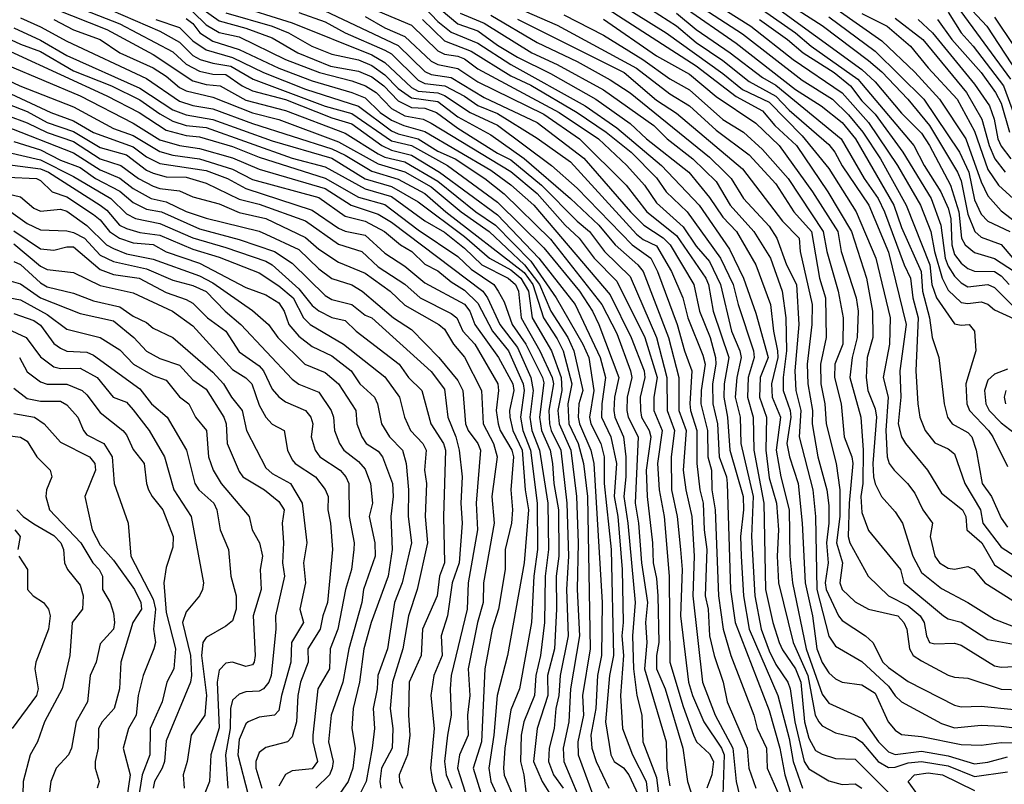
# Model space of a CAD drawing. Header units: metres. Extents: x -51132 to -49532, y -231222 to -229437.
# Tile 523 of 656: x -50595 to -50520, y -229717 to -229660. Entities that reach past the tile are written whole.
import ezdxf

# ---------------------------------------------------------------- set-up
doc = ezdxf.new("R2010")
doc.units = ezdxf.units.M
for name, color, linetype in [('CONTOUR_HALF', 8, 'Continuous'), ('CONTOUR_INDEX', 1, 'Continuous'), ('CONTOUR_INTER', 3, 'Continuous')]:
    doc.layers.add(name, color=color, linetype=linetype)

msp = doc.modelspace()

# ---------------------------------------------------------------- linework, layer by layer
at = {"layer": 'CONTOUR_HALF'}
for points, elevation in [([(-50593.08, -229657.709), (-50587.08, -229660.075), (-50583.08, -229662.175), (-50582.08, -229663.112), (-50581.08, -229663.644), (-50580.08, -229663.875), (-50579.08, -229663.908), (-50577.849, -229664.759), (-50577.08, -229665.122), (-50574.58, -229665.793), (-50571.08, -229667.163), (-50569.58, -229667.628), (-50567.316, -229669.259), (-50566.58, -229669.614), (-50565.08, -229669.984), (-50562.965, -229671.259), (-50558.58, -229674.48), (-50555.454, -229677.759), (-50552.716, -229681.259), (-50550.847, -229685.259), (-50550.429, -229686.759), (-50550.707, -229688.759), (-50550.724, -229689.759), (-50550.037, -229691.259), (-50549.612, -229693.259), (-50549.77, -229695.759), (-50549.5, -229697.259), (-50549.174, -229701.259), (-50549.095, -229705.259), (-50549.191, -229706.259), (-50549.075, -229707.759), (-50549.296, -229710.759), (-50549.143, -229713.259), (-50548.397, -229715.259), (-50547.364, -229717.259), (-50547.085, -229719.759)], 38.5), ([(-50564.58, -229657.54), (-50561.58, -229660.082), (-50560.08, -229660.614), (-50558.58, -229661.693), (-50557.08, -229662.579), (-50554.58, -229663.817), (-50551.168, -229665.759), (-50548.58, -229667.588), (-50547.332, -229668.759), (-50544.138, -229671.259), (-50542.58, -229673.185), (-50541.58, -229674.66), (-50540.544, -229675.759), (-50539.09, -229678.259), (-50537.989, -229681.259), (-50537.758, -229683.259), (-50537.438, -229684.759), (-50537.425, -229685.259), (-50537.914, -229687.259), (-50537.845, -229688.259), (-50537.211, -229689.759), (-50537.555, -229692.259), (-50537.199, -229694.259), (-50536.562, -229696.759), (-50536.518, -229700.259), (-50536.321, -229702.259), (-50535.289, -229707.259), (-50534.08, -229710.668), (-50533.58, -229711.339), (-50531.08, -229712.487), (-50529.817, -229714.259), (-50529.08, -229715.014), (-50528.58, -229715.235), (-50526.58, -229714.977), (-50524.58, -229715.315), (-50522.58, -229715.92), (-50521.58, -229715.799), (-50520.08, -229715.399)], 31.5), ([(-50550.58, -229657.775), (-50545.858, -229660.759), (-50541.58, -229663.812), (-50540.08, -229665.027), (-50538.08, -229665.974), (-50535.58, -229668.519), (-50533.58, -229670.995), (-50531.5, -229674.259), (-50530.022, -229677.759), (-50528.946, -229682.259), (-50528.995, -229684.259), (-50529.481, -229686.759), (-50529.095, -229688.259), (-50529.262, -229690.759), (-50529.179, -229692.759), (-50529.012, -229693.259), (-50528.637, -229693.759), (-50527.634, -229694.759), (-50527.08, -229695.501), (-50526.482, -229696.759), (-50525.755, -229697.759), (-50525.936, -229698.759), (-50525.58, -229700.259), (-50525.226, -229700.759), (-50524.58, -229701.164), (-50524.08, -229701.239), (-50523.08, -229701.035), (-50522.627, -229701.259), (-50521.808, -229702.259), (-50517.58, -229704.927)], 27.5), ([(-50544.808, -229657.759), (-50540.08, -229660.829), (-50535.58, -229664.332), (-50533.3, -229665.759), (-50532.08, -229666.93), (-50530.999, -229668.259), (-50529.681, -229670.259), (-50527.727, -229673.759), (-50525.942, -229678.259), (-50525.79, -229679.759), (-50525.459, -229680.759), (-50524.08, -229682.721), (-50523.58, -229682.829), (-50522.991, -229682.759), (-50522.592, -229683.259), (-50522.484, -229684.759), (-50523.222, -229687.259), (-50523.171, -229688.759), (-50522.964, -229689.259), (-50521.523, -229690.759), (-50521.187, -229691.259), (-50520.08, -229693.485)], 25.5), ([(-50538.08, -229658.445), (-50531.08, -229663.513), (-50530.08, -229664.454), (-50528.08, -229666.824), (-50526.58, -229668.337), (-50525.968, -229669.259), (-50524.39, -229672.259), (-50523.774, -229674.259), (-50523.559, -229676.259), (-50523.274, -229676.759), (-50522.58, -229677.327), (-50521.08, -229677.792), (-50519.556, -229678.759)], 23.5), ([(-50523.482, -229658.259), (-50521.657, -229660.259), (-50519.361, -229663.759)], 18.5), ([(-50581.58, -229659.18), (-50580.58, -229660.137), (-50579.58, -229660.733), (-50578.08, -229661.064), (-50574.58, -229662.765), (-50572.016, -229663.759), (-50569.58, -229664.374), (-50568.559, -229664.759), (-50567.74, -229665.259), (-50566.58, -229666.473), (-50565.58, -229667.006), (-50564.203, -229667.259), (-50563.58, -229667.575), (-50557.58, -229671.209), (-50555.58, -229672.869), (-50553.471, -229675.259), (-50552.418, -229676.259), (-50551.287, -229677.759), (-50549.58, -229679.507), (-50547.459, -229683.759), (-50546.533, -229686.759), (-50546.776, -229688.259), (-50546.791, -229689.259), (-50546.163, -229690.759), (-50546.503, -229693.259), (-50546.392, -229695.259), (-50546.016, -229697.259), (-50545.632, -229701.759), (-50545.569, -229708.259), (-50544.58, -229711.594), (-50543.791, -229713.759), (-50543.561, -229714.259), (-50542.58, -229715.186), (-50542.28, -229715.759), (-50542.397, -229716.759), (-50542.795, -229717.759)], 36.5), ([(-50579.08, -229659.231), (-50575.58, -229660.262), (-50574.362, -229660.759), (-50572.603, -229661.759), (-50571.08, -229662.371), (-50569.08, -229662.797), (-50568.08, -229663.229), (-50567.08, -229663.924), (-50566.08, -229664.948), (-50565.08, -229665.671), (-50563.08, -229665.948), (-50561.58, -229667.099), (-50559.08, -229668.444), (-50556.58, -229670.237), (-50553.08, -229673.27), (-50550.934, -229675.259), (-50549.703, -229676.759), (-50547.98, -229678.259), (-50547.594, -229678.759), (-50545.677, -229683.759), (-50544.888, -229686.759), (-50544.886, -229689.259), (-50544.339, -229690.759), (-50544.56, -229693.759), (-50544.372, -229695.259), (-50543.906, -229697.259), (-50543.748, -229700.259), (-50543.842, -229703.259), (-50543.117, -229709.759), (-50542.153, -229712.259), (-50540.832, -229714.759), (-50540.58, -229717.269), (-50540.206, -229718.759)], 35.5), ([(-50573.58, -229659.229), (-50571.58, -229659.921), (-50570.08, -229660.753), (-50567.08, -229662.055), (-50566.58, -229662.328), (-50564.58, -229664.338), (-50564.08, -229664.578), (-50562.565, -229664.759), (-50561.08, -229665.542), (-50560.08, -229666.229), (-50558.58, -229666.843), (-50555.58, -229668.706), (-50553.08, -229670.498), (-50548.08, -229675.939), (-50547.58, -229676.346), (-50546.58, -229676.838), (-50545.455, -229678.759), (-50544.6, -229680.759), (-50544.229, -229682.259), (-50543.08, -229685.077), (-50542.918, -229685.759), (-50543.215, -229687.759), (-50543.241, -229688.759), (-50542.723, -229690.759), (-50542.716, -229692.759), (-50542.44, -229693.759), (-50542.41, -229695.259), (-50542.153, -229696.759), (-50541.908, -229703.259), (-50541.542, -229705.759), (-50540.967, -229707.759), (-50539.244, -229712.259), (-50538.995, -229713.259), (-50538.289, -229714.759), (-50538.239, -229716.259), (-50537.354, -229718.259)], 34.5), ([(-50568.58, -229659.528), (-50567.08, -229660.371), (-50565.58, -229661.024), (-50563.58, -229662.903), (-50563.08, -229663.154), (-50561.58, -229663.438), (-50560.08, -229664.446), (-50555.08, -229666.9), (-50552.396, -229668.759), (-50548.883, -229672.259), (-50547.306, -229674.259), (-50545.08, -229676.053), (-50542.856, -229679.259), (-50542.656, -229679.759), (-50542.315, -229681.759), (-50541.13, -229685.259), (-50541.485, -229687.259), (-50541.505, -229688.259), (-50541.219, -229689.759), (-50541.046, -229692.259), (-50540.039, -229695.759), (-50540.025, -229696.759), (-50540.24, -229698.759), (-50540.201, -229700.259), (-50540.016, -229703.259), (-50539.587, -229705.759), (-50537.423, -229710.759), (-50536.58, -229714.009), (-50536.256, -229715.759), (-50535.568, -229717.759)], 33.5), ([(-50559.08, -229659.407), (-50555.58, -229661.493), (-50552.58, -229662.924), (-50550.08, -229664.304), (-50548.58, -229665.284), (-50542.58, -229670.129), (-50541.415, -229671.259), (-50540.946, -229671.759), (-50540.015, -229673.259), (-50538.08, -229675.339), (-50537.502, -229676.259), (-50536.777, -229678.259), (-50536.019, -229679.759), (-50535.841, -229682.759), (-50536.129, -229686.259), (-50536.063, -229687.759), (-50535.693, -229689.259), (-50535.809, -229691.259), (-50534.792, -229695.259), (-50534.585, -229697.259), (-50534.484, -229702.759), (-50533.58, -229706.294), (-50533.08, -229707.044), (-50531.08, -229708.209), (-50529.08, -229710.078), (-50528.58, -229710.797), (-50528.08, -229711.254), (-50525.08, -229712.889), (-50524.08, -229713.208), (-50522.08, -229712.999), (-50520.58, -229713.092), (-50518.58, -229713.348)], 30.5), ([(-50556.58, -229659.094), (-50554.08, -229660.171), (-50548.08, -229663.418), (-50545.58, -229665.359), (-50544.082, -229666.259), (-50542.08, -229668.096), (-50539.58, -229669.957), (-50537.58, -229672.15), (-50536.221, -229674.259), (-50534.887, -229675.759), (-50534.283, -229679.259), (-50533.828, -229680.759), (-50533.786, -229683.759), (-50534.215, -229685.759), (-50534.187, -229687.259), (-50533.881, -229688.759), (-50533.781, -229690.259), (-50533.02, -229693.259), (-50532.748, -229695.259), (-50532.749, -229697.259), (-50533.008, -229699.259), (-50532.542, -229700.759), (-50532.745, -229702.259), (-50532.571, -229702.759), (-50531.58, -229703.709), (-50530.586, -229704.259), (-50528.375, -229704.759), (-50527.923, -229705.259), (-50527.693, -229705.759), (-50527.491, -229707.259), (-50527.215, -229707.759), (-50526.58, -229708.154), (-50524.58, -229709.227), (-50524.08, -229709.383), (-50523.08, -229709.472), (-50520.58, -229710.283), (-50519.08, -229710.345)], 29.5), ([(-50545.08, -229659.27), (-50543.58, -229660.5), (-50541.015, -229662.259), (-50538.58, -229664.129), (-50537.58, -229664.709), (-50532.639, -229668.759), (-50530.919, -229671.759), (-50529.857, -229673.259), (-50529.374, -229674.259), (-50527.889, -229678.259), (-50527.405, -229679.259), (-50527.234, -229680.759), (-50526.844, -229682.259), (-50527.002, -229686.259), (-50526.864, -229688.759), (-50526.709, -229689.759), (-50526.306, -229690.759), (-50525.58, -229691.691), (-50524.58, -229692.149), (-50524.08, -229692.533), (-50523.31, -229694.759), (-50522.115, -229696.759), (-50521.948, -229697.759), (-50520.58, -229699.576), (-50518.733, -229700.759)], 26.5), ([(-50533.58, -229659.534), (-50530.08, -229662.136), (-50526.395, -229665.759), (-50523.705, -229669.759), (-50523.019, -229671.259), (-50522.58, -229673.361), (-50522.08, -229674.433), (-50521.58, -229674.97), (-50519.912, -229675.759)], 22.5), ([(-50531.08, -229659.287), (-50529.18, -229660.259), (-50527.421, -229661.759), (-50526.08, -229663.399), (-50523.889, -229665.759), (-50522.58, -229668.173), (-50521.58, -229671.06), (-50520.763, -229672.259), (-50519.08, -229673.787)], 21.5), ([(-50524.58, -229659.202), (-50523.596, -229660.759), (-50522.688, -229661.759), (-50520.384, -229664.759), (-50519.58, -229666.95)], 19.5), ([(-50595.08, -229660.373), (-50593.08, -229661.312), (-50591.08, -229662.474), (-50585.58, -229664.934), (-50583.08, -229666.563), (-50582.08, -229666.941), (-50580.08, -229667.301), (-50575.58, -229668.903), (-50571.08, -229670.213), (-50568.58, -229671.776), (-50566.58, -229672.344), (-50564.58, -229673.497), (-50561.08, -229676.127), (-50559.185, -229677.759), (-50557.58, -229678.653), (-50556.818, -229679.259), (-50556.248, -229680.259), (-50555.977, -229682.259), (-50554.513, -229684.759), (-50553.772, -229686.759), (-50553.73, -229687.759), (-50554.019, -229689.259), (-50553.937, -229690.259), (-50553.06, -229692.259), (-50552.613, -229695.759), (-50552.492, -229699.259), (-50552.581, -229702.759), (-50552.393, -229706.259), (-50553.067, -229710.259), (-50553.192, -229712.759), (-50553.62, -229714.759), (-50553.584, -229715.759), (-50552.513, -229718.259)], 40.5), ([(-50592.08, -229659.735), (-50590.58, -229660.539), (-50588.586, -229661.259), (-50587.08, -229662.254), (-50584.58, -229663.387), (-50583.58, -229664.032), (-50582.58, -229664.889), (-50582.08, -229665.123), (-50580.08, -229665.603), (-50577.08, -229666.799), (-50575.08, -229667.299), (-50570.58, -229668.968), (-50567.58, -229670.645), (-50565.58, -229671.244), (-50563.58, -229672.369), (-50561.332, -229674.259), (-50559.222, -229675.759), (-50556.535, -229678.259), (-50555.413, -229679.759), (-50554.565, -229681.759), (-50553.285, -229683.759), (-50552.822, -229684.759), (-50552.138, -229687.759), (-50552.45, -229688.759), (-50552.505, -229689.759), (-50552.405, -229690.259), (-50551.541, -229692.259), (-50551.306, -229693.259), (-50550.68, -229703.759), (-50550.731, -229707.759), (-50551.026, -229709.259), (-50551.17, -229711.759), (-50551.531, -229713.759), (-50551.457, -229714.759), (-50551.146, -229715.759), (-50550.19, -229717.759)], 39.5), ([(-50584.381, -229659.759), (-50582.58, -229660.346), (-50581.58, -229661.359), (-50580.58, -229662.035), (-50578.58, -229662.614), (-50576.234, -229663.759), (-50573.08, -229665.002), (-50569.08, -229666.283), (-50566.58, -229668.143), (-50566.08, -229668.385), (-50564.58, -229668.762), (-50563.08, -229669.685), (-50561.774, -229670.259), (-50559.534, -229671.759), (-50558.08, -229672.908), (-50554.58, -229676.32), (-50550.698, -229681.259), (-50549.58, -229683.437), (-50548.546, -229686.259), (-50548.455, -229686.759), (-50548.806, -229688.259), (-50548.814, -229689.259), (-50548.725, -229689.759), (-50547.979, -229691.259), (-50548.188, -229696.259), (-50547.938, -229697.759), (-50547.712, -229700.759), (-50547.252, -229703.759), (-50547.414, -229705.259), (-50547.31, -229706.759), (-50547.482, -229708.759), (-50545.864, -229714.259), (-50545.795, -229716.259), (-50545.58, -229717.586)], 37.5), ([(-50564.237, -229659.759), (-50562.58, -229661.364), (-50560.58, -229662.126), (-50557.58, -229664.005), (-50556.08, -229664.708), (-50552.565, -229666.759), (-50550.373, -229668.259), (-50548.489, -229669.759), (-50546.58, -229671.69), (-50545.856, -229672.759), (-50544.26, -229674.259), (-50541.755, -229677.759), (-50540.799, -229679.759), (-50540.424, -229681.259), (-50539.255, -229684.759), (-50539.211, -229685.259), (-50539.676, -229686.759), (-50539.72, -229688.259), (-50539.275, -229689.759), (-50539.234, -229692.259), (-50538.488, -229696.259), (-50538.358, -229702.759), (-50537.803, -229705.259), (-50537.334, -229706.759), (-50537.08, -229707.324), (-50536.08, -229708.75), (-50535.687, -229709.759), (-50535.407, -229712.759), (-50535.08, -229713.995), (-50534.58, -229714.918), (-50534.08, -229715.199), (-50533.08, -229715.533), (-50531.58, -229715.565), (-50529.08, -229718.1)], 32.5), ([(-50550.58, -229659.723), (-50546.58, -229662.48), (-50544.08, -229663.881), (-50542.08, -229665.565), (-50539.08, -229667.562), (-50537.334, -229669.259), (-50534.813, -229672.759), (-50532.906, -229675.759), (-50532.651, -229677.259), (-50531.511, -229680.759), (-50531.364, -229681.759), (-50531.446, -229683.759), (-50531.818, -229685.259), (-50531.99, -229686.759), (-50531.148, -229689.759), (-50530.984, -229692.259), (-50531.01, -229694.759), (-50531.16, -229695.759), (-50531.08, -229696.971), (-50530.58, -229698.326), (-50528.163, -229701.259), (-50527.926, -229702.259), (-50524.915, -229704.759), (-50524.58, -229704.978), (-50523.58, -229705.246), (-50521.58, -229706.539), (-50519.08, -229706.993)], 28.5), ([(-50538.82, -229659.759), (-50536.692, -229661.259), (-50535.519, -229662.259), (-50533.165, -229663.759), (-50531.952, -229664.759), (-50531.08, -229665.879), (-50530.08, -229666.884), (-50527.988, -229669.759), (-50525.85, -229673.259), (-50525.121, -229675.259), (-50524.802, -229677.759), (-50524.58, -229678.358), (-50524.08, -229679.129), (-50523.58, -229679.628), (-50523.08, -229679.916), (-50521.58, -229679.755), (-50521.08, -229679.966), (-50518.266, -229682.759)], 24.5), ([(-50526.843, -229659.759), (-50525.749, -229660.759), (-50522.58, -229664.631), (-50521.444, -229666.259), (-50521.101, -229667.259), (-50520.818, -229668.759), (-50520.58, -229669.304), (-50519.85, -229670.259)], 20.5), ([(-50598.58, -229660.677), (-50588.08, -229665.506), (-50585.628, -229666.759), (-50583.58, -229668.101), (-50582.08, -229668.505), (-50581.08, -229668.607), (-50578.58, -229669.333), (-50576.58, -229670.145), (-50571.58, -229671.715), (-50569.08, -229673.147), (-50567.08, -229673.701), (-50564.58, -229675.617), (-50561.58, -229677.641), (-50560.58, -229678.586), (-50558.865, -229679.759), (-50558.522, -229680.259), (-50558.08, -229681.057), (-50557.47, -229682.759), (-50556.45, -229684.259), (-50555.186, -229686.759), (-50555.08, -229687.173), (-50555.403, -229689.759), (-50555.271, -229690.759), (-50554.62, -229692.259), (-50554.421, -229693.259), (-50554.32, -229694.759), (-50553.982, -229696.759), (-50553.963, -229700.259), (-50554.159, -229701.759), (-50554.121, -229704.259), (-50554.293, -229707.259), (-50554.807, -229709.259), (-50554.795, -229710.759), (-50555.59, -229713.259), (-50555.868, -229715.759), (-50555.223, -229717.259), (-50554.574, -229718.259)], 41.5), ([(-50596.08, -229664.066), (-50594.644, -229664.759), (-50590.58, -229666.336), (-50587.58, -229667.971), (-50586.08, -229668.514), (-50584.08, -229669.701), (-50583.08, -229669.996), (-50581.08, -229670.259), (-50578.58, -229671.056), (-50577.08, -229671.833), (-50572.08, -229673.176), (-50570.08, -229674.595), (-50568.58, -229674.977), (-50567.117, -229675.759), (-50565.897, -229676.759), (-50565.054, -229677.259), (-50564.08, -229678.209), (-50563.08, -229678.725), (-50562.08, -229679.549), (-50561.08, -229680.175), (-50560.08, -229681.162), (-50558.96, -229683.259), (-50557.741, -229684.759), (-50556.648, -229687.259), (-50556.579, -229687.759), (-50556.86, -229689.759), (-50556.673, -229690.759), (-50556.086, -229692.259), (-50555.589, -229696.259), (-50555.556, -229699.759), (-50555.846, -229701.759), (-50556.013, -229705.259), (-50556.925, -229710.259), (-50557.58, -229711.858), (-50558.041, -229714.759), (-50558.134, -229716.259), (-50558.08, -229716.782), (-50557.446, -229718.259)], 42.5), ([(-50595.58, -229666.122), (-50594.08, -229666.681), (-50592.58, -229667.529), (-50590.58, -229668.199), (-50588.58, -229669.401), (-50586.58, -229669.969), (-50585.08, -229671.111), (-50584.58, -229671.356), (-50583.58, -229671.629), (-50582.08, -229671.653), (-50580.58, -229672.088), (-50578.08, -229673.311), (-50576.58, -229673.681), (-50573.08, -229674.955), (-50570.58, -229676.711), (-50568.824, -229677.259), (-50567.58, -229678.422), (-50565.58, -229679.731), (-50564.42, -229680.759), (-50562.08, -229681.944), (-50561.642, -229682.259), (-50561.203, -229683.259), (-50560.29, -229684.259), (-50558.551, -229687.259), (-50558.502, -229687.759), (-50558.68, -229689.259), (-50558.541, -229690.259), (-50558.38, -229690.759), (-50557.49, -229692.259), (-50557.375, -229692.759), (-50557.566, -229695.259), (-50557.455, -229696.759), (-50557.537, -229697.759), (-50558.009, -229699.759), (-50558.016, -229701.259), (-50558.504, -229704.259), (-50558.98, -229705.759), (-50559.536, -229708.759), (-50559.781, -229714.259), (-50560.431, -229716.259), (-50559.492, -229719.259)], 43.5), ([(-50595.837, -229667.759), (-50590.58, -229669.804), (-50588.58, -229671.096), (-50587.08, -229671.733), (-50586.08, -229672.506), (-50584.731, -229673.259), (-50583.58, -229673.514), (-50582.08, -229674.248), (-50580.58, -229674.73), (-50576.58, -229675.725), (-50576.08, -229675.945), (-50573.58, -229677.116), (-50572.08, -229678.576), (-50571.08, -229679.287), (-50569.58, -229679.767), (-50568.788, -229680.259), (-50566.439, -229682.259), (-50565.08, -229683.149), (-50563.004, -229685.259), (-50561.58, -229686.992), (-50561.21, -229687.759), (-50561, -229690.259), (-50560.786, -229690.759), (-50560.062, -229691.759), (-50559.872, -229692.259), (-50560.188, -229696.259), (-50560.085, -229698.259), (-50560.799, -229702.259), (-50560.881, -229704.259), (-50562.093, -229709.259), (-50562.165, -229710.259), (-50562.069, -229712.259), (-50562.369, -229713.759), (-50562.576, -229715.759), (-50562.456, -229716.759), (-50562.024, -229717.759)], 44.5), ([(-50595.58, -229669.767), (-50593.08, -229670.334), (-50590.58, -229671.589), (-50587.78, -229673.259), (-50586.58, -229674.411), (-50585.905, -229674.759), (-50584.08, -229675.153), (-50581.58, -229676.218), (-50579.08, -229676.947), (-50576.08, -229677.981), (-50575.58, -229678.257), (-50573.58, -229680.067), (-50572.58, -229681.331), (-50572.08, -229681.738), (-50571.08, -229682.242), (-50570.08, -229682.463), (-50569.244, -229683.259), (-50565.995, -229685.759), (-50565.307, -229686.759), (-50564.301, -229687.759), (-50563.605, -229690.259), (-50562.651, -229691.759), (-50562.515, -229692.259), (-50562.669, -229697.259), (-50562.585, -229700.759), (-50562.959, -229701.759), (-50563.149, -229703.259), (-50564.255, -229705.759), (-50564.349, -229707.759), (-50565.263, -229709.759), (-50565.312, -229712.259), (-50565.196, -229713.759), (-50565.369, -229715.259), (-50566.006, -229716.759), (-50565.97, -229717.259), (-50565.755, -229717.759)], 45.5), ([(-50595.58, -229671.653), (-50593.377, -229671.759), (-50593.08, -229671.894), (-50592.194, -229672.759), (-50591.08, -229673.126), (-50589.08, -229674.455), (-50588.58, -229674.871), (-50587.876, -229675.759), (-50587.108, -229676.259), (-50586.08, -229676.612), (-50584.58, -229676.742), (-50583.58, -229677.294), (-50581.08, -229678.151), (-50577.58, -229679.985), (-50576.08, -229680.529), (-50575.08, -229681.14), (-50574.675, -229681.759), (-50574.342, -229682.759), (-50573.58, -229683.643), (-50572.58, -229684.438), (-50571.08, -229685.13), (-50569.64, -229686.259), (-50568.963, -229687.259), (-50567.866, -229688.259), (-50567.651, -229688.759), (-50567.346, -229690.259), (-50566.736, -229691.259), (-50565.766, -229692.259), (-50565.473, -229693.259), (-50565.291, -229695.259), (-50565.333, -229697.259), (-50565.066, -229699.259), (-50565.789, -229702.259), (-50566.354, -229703.759), (-50566.896, -229707.259), (-50567.625, -229709.259), (-50567.679, -229710.259), (-50567.965, -229711.759), (-50567.868, -229713.259), (-50568.033, -229714.759), (-50568.509, -229717.259), (-50569.001, -229718.259)], 46.5), ([(-50595.315, -229674.259), (-50594.08, -229675.15), (-50593.08, -229675.621), (-50591.08, -229675.697), (-50590.58, -229675.817), (-50589.768, -229676.259), (-50588.58, -229677.523), (-50587.58, -229678.021), (-50585.08, -229678.565), (-50583.08, -229679.414), (-50581.58, -229679.813), (-50580.58, -229680.27), (-50579.135, -229681.759), (-50577.961, -229682.759), (-50574.08, -229686.887), (-50573.58, -229687.276), (-50572.08, -229687.871), (-50571.142, -229689.259), (-50570.972, -229689.759), (-50570.881, -229690.759), (-50570.521, -229691.759), (-50570.188, -229692.259), (-50569.08, -229693.117), (-50568.58, -229693.693), (-50568.169, -229694.759), (-50568.023, -229696.259), (-50568.282, -229697.259), (-50567.852, -229699.259), (-50567.828, -229700.259), (-50568.695, -229702.759), (-50568.829, -229703.759), (-50569.797, -229707.259), (-50570.257, -229709.759), (-50571.149, -229712.259), (-50571.33, -229714.259), (-50570.997, -229715.759), (-50571.068, -229716.259), (-50571.266, -229716.759), (-50572.292, -229717.759)], 47.5), ([(-50595.08, -229676.673), (-50593.08, -229678.363), (-50592.58, -229678.608), (-50590.58, -229678.841), (-50588.58, -229679.818), (-50586.08, -229680.37), (-50583.109, -229681.759), (-50581.58, -229682.868), (-50578.58, -229686.16), (-50577.58, -229686.788), (-50577.118, -229687.259), (-50576.58, -229688.863), (-50576.08, -229689.76), (-50575.58, -229690.286), (-50574.689, -229690.759), (-50574.437, -229692.259), (-50574.08, -229692.974), (-50573.854, -229693.259), (-50572.312, -229694.259), (-50571.58, -229695.232), (-50571.353, -229695.759), (-50571.386, -229696.759), (-50571.178, -229697.759), (-50571.039, -229699.759), (-50571.412, -229703.759), (-50571.77, -229704.759), (-50571.958, -229705.759), (-50572.891, -229707.259), (-50572.887, -229708.259), (-50573.462, -229709.759), (-50573.66, -229710.759), (-50573.748, -229712.759), (-50574.08, -229713.896), (-50574.429, -229714.259), (-50576.08, -229714.684), (-50576.58, -229715.069), (-50576.819, -229715.759), (-50576.812, -229716.259), (-50576.361, -229717.759)], 48.5), ([(-50597.08, -229678.996), (-50594.58, -229679.707), (-50593.08, -229680.754), (-50590.08, -229681.945), (-50587.58, -229682.49), (-50586.04, -229683.759), (-50585.08, -229684.785), (-50584.08, -229685.322), (-50582.58, -229685.829), (-50581.58, -229686.945), (-50580.58, -229687.653), (-50579.237, -229689.759), (-50579.057, -229690.259), (-50578.983, -229691.759), (-50578.08, -229693.869), (-50577.794, -229694.259), (-50576.165, -229695.259), (-50575.08, -229696.118), (-50574.698, -229696.759), (-50574.841, -229697.759), (-50574.725, -229699.259), (-50574.815, -229700.759), (-50574.659, -229701.759), (-50575.333, -229704.759), (-50575.321, -229705.759), (-50575.67, -229709.259), (-50575.842, -229709.759), (-50576.248, -229710.259), (-50576.58, -229710.452), (-50577.58, -229710.503), (-50578.08, -229710.659), (-50578.58, -229711.12), (-50578.727, -229711.759), (-50578.768, -229713.259), (-50579.122, -229715.259), (-50578.94, -229717.759)], 49.5), ([(-50595.08, -229681.944), (-50593.58, -229682.474), (-50593.08, -229682.824), (-50592.08, -229684.208), (-50591.58, -229684.56), (-50591.08, -229684.786), (-50589.58, -229684.863), (-50589.08, -229685.08), (-50585.58, -229687.636), (-50584.7, -229688.759), (-50583.516, -229689.759), (-50582.058, -229692.259), (-50581.42, -229694.759), (-50581.133, -229695.259), (-50580.005, -229696.259), (-50579.767, -229696.759), (-50579.505, -229698.259), (-50578.895, -229699.759), (-50578.711, -229701.759), (-50578.309, -229703.259), (-50578.317, -229704.259), (-50578.58, -229705.13), (-50579.08, -229705.54), (-50580.58, -229706.391), (-50580.835, -229706.759), (-50580.924, -229707.759), (-50580.556, -229710.759), (-50580.678, -229712.259), (-50581.706, -229713.759), (-50582.015, -229715.759), (-50582.299, -229716.759), (-50582.241, -229717.759)], 50.5), ([(-50594.668, -229685.259), (-50594.08, -229686.351), (-50593.08, -229687.101), (-50592.58, -229687.269), (-50591.08, -229687.266), (-50589.939, -229687.759), (-50589.58, -229688.066), (-50588.58, -229689.4), (-50586.855, -229690.759), (-50586.58, -229691.099), (-50586.08, -229692.205), (-50585.241, -229693.259), (-50585.089, -229694.759), (-50584.917, -229695.259), (-50584.66, -229695.759), (-50583.849, -229696.759), (-50583.069, -229698.759), (-50583.08, -229699.573), (-50583.58, -229701.101), (-50583.768, -229702.259), (-50583.58, -229704.497), (-50582.884, -229707.259), (-50583.017, -229708.759), (-50583.547, -229709.759), (-50583.882, -229711.259), (-50584.792, -229713.259), (-50584.831, -229715.259), (-50585.402, -229716.759), (-50585.881, -229719.759)], 51.5), ([(-50520.215, -229687.759), (-50520.339, -229688.259), (-50520.242, -229688.759)], 24.5), ([(-50595.08, -229689.486), (-50593.524, -229689.759), (-50592.809, -229690.259), (-50591.58, -229691.656), (-50589.382, -229692.759), (-50588.966, -229693.259), (-50588.936, -229693.759), (-50589.72, -229695.759), (-50589.177, -229698.259), (-50588.58, -229699.423), (-50587.58, -229700.554), (-50585.994, -229702.759), (-50585.511, -229703.759), (-50585.447, -229704.259), (-50586.098, -229705.259), (-50587.026, -229708.259), (-50587.121, -229710.259), (-50587.51, -229711.759), (-50588.435, -229712.759), (-50588.705, -229713.259), (-50588.732, -229714.759), (-50588.948, -229715.759), (-50588.941, -229716.259), (-50588.654, -229717.259), (-50588.796, -229717.759)], 52.5), ([(-50594.867, -229696.759), (-50594.393, -229697.259), (-50593.58, -229697.825), (-50592.08, -229698.693), (-50591.54, -229699.259), (-50591.345, -229699.759), (-50591.254, -229700.759), (-50591.028, -229701.259), (-50590.08, -229702.446), (-50589.846, -229703.259), (-50589.919, -229704.259), (-50590.681, -229705.259), (-50590.871, -229707.759), (-50591.448, -229710.259), (-50592.769, -229712.759), (-50593.305, -229714.259), (-50593.865, -229715.259), (-50594.379, -229717.259), (-50594.45, -229720.259)], 53.5), ([(-50526.862, -229718.259), (-50527.582, -229717.259), (-50527.12, -229716.759), (-50526.08, -229716.621), (-50524.991, -229716.759), (-50522.58, -229717.933)], 32.5)]:
    msp.add_lwpolyline(points, dxfattribs=dict(at, elevation=elevation))
at = {"layer": 'CONTOUR_INDEX'}
for points, elevation in [([(-50543.387, -229657.759), (-50539.467, -229660.259), (-50536.267, -229662.759), (-50532.58, -229665.281), (-50530.58, -229667.521), (-50528.399, -229670.759), (-50526.657, -229673.759), (-50525.88, -229675.759), (-50525.601, -229677.259), (-50525.024, -229679.259), (-50524.58, -229680.18), (-50523.58, -229681.112), (-50523.08, -229681.184), (-50522.08, -229681.059), (-50521.58, -229681.229), (-50521.08, -229681.652), (-50519.58, -229682.332)], 25), ([(-50578.58, -229658.583), (-50574.08, -229660.005), (-50568.08, -229662.404), (-50567.08, -229662.988), (-50565.08, -229664.87), (-50564.58, -229665.148), (-50563.08, -229665.29), (-50562.58, -229665.491), (-50560.641, -229666.759), (-50558.58, -229667.734), (-50554.519, -229670.759), (-50552.58, -229672.466), (-50548.428, -229676.759), (-50547.017, -229677.759), (-50546.499, -229678.759), (-50545.013, -229682.759), (-50544.476, -229684.759), (-50543.909, -229686.259), (-50544.069, -229688.759), (-50544.02, -229689.259), (-50543.539, -229690.759), (-50543.533, -229693.259), (-50543.312, -229695.259), (-50543.054, -229696.259), (-50542.99, -229698.259), (-50542.795, -229699.759), (-50542.903, -229703.259), (-50542.687, -229704.259), (-50542.583, -229706.259), (-50542.228, -229707.759), (-50541.556, -229709.759), (-50541.252, -229711.259), (-50539.737, -229714.759), (-50539.604, -229716.259), (-50539.08, -229717.767)], 35), ([(-50594.58, -229659.626), (-50593.08, -229660.29), (-50591.08, -229661.394), (-50585.08, -229664.191), (-50582.58, -229665.913), (-50581.58, -229666.227), (-50580.08, -229666.491), (-50577.08, -229667.602), (-50571.08, -229669.509), (-50570.08, -229669.976), (-50568.08, -229671.198), (-50566.08, -229671.791), (-50564.08, -229672.884), (-50562.482, -229674.259), (-50556.58, -229678.846), (-50555.92, -229679.759), (-50555.124, -229682.259), (-50554.08, -229683.849), (-50553.63, -229684.759), (-50552.972, -229687.259), (-50553.269, -229688.759), (-50553.201, -229690.259), (-50552.496, -229691.759), (-50552.087, -229693.259), (-50551.798, -229695.759), (-50551.585, -229707.259), (-50552.171, -229710.759), (-50552.104, -229712.259), (-50552.525, -229714.259), (-50552.491, -229715.259), (-50551.381, -229718.259)], 40), ([(-50557.08, -229659.721), (-50549.015, -229663.759), (-50546.58, -229665.839), (-50545.08, -229666.821), (-50540.08, -229671.014), (-50537.08, -229674.98), (-50535.814, -229676.259), (-50535.741, -229677.259), (-50534.84, -229681.259), (-50534.851, -229682.759), (-50535.203, -229685.759), (-50535.159, -229687.259), (-50534.815, -229689.259), (-50534.831, -229690.259), (-50534.405, -229692.759), (-50533.717, -229695.259), (-50533.58, -229696.44), (-50533.575, -229697.759), (-50533.763, -229699.259), (-50533.613, -229700.759), (-50533.855, -229702.259), (-50533.768, -229702.759), (-50532.858, -229704.759), (-50532.58, -229705.098), (-50530.802, -229706.259), (-50530.25, -229706.759), (-50529.508, -229708.259), (-50529.08, -229708.65), (-50527.58, -229709.709), (-50524.08, -229711.489), (-50523.58, -229711.623), (-50522.08, -229711.571), (-50519.58, -229711.831)], 30), ([(-50525.364, -229659.759), (-50524.281, -229661.259), (-50522.072, -229663.759), (-50521.003, -229665.259), (-50520.58, -229666.055), (-50519.949, -229668.259)], 20), ([(-50595.08, -229668.95), (-50593.08, -229669.595), (-50591.58, -229670.368), (-50590.08, -229670.928), (-50588.927, -229671.759), (-50587.08, -229672.711), (-50586.08, -229673.553), (-50585.08, -229674.059), (-50583.937, -229674.259), (-50581.08, -229675.544), (-50578.08, -229676.351), (-50575.405, -229677.259), (-50574.08, -229678.148), (-50571.58, -229680.576), (-50571.08, -229680.878), (-50569.58, -229681.256), (-50568.58, -229682.067), (-50568.08, -229682.269), (-50563.58, -229686.312), (-50562.58, -229687.661), (-50562.326, -229689.759), (-50561.728, -229691.259), (-50561.472, -229692.259), (-50561.247, -229694.259), (-50561.363, -229696.259), (-50561.251, -229697.759), (-50561.483, -229700.759), (-50562, -229702.259), (-50562.346, -229704.759), (-50562.843, -229706.259), (-50562.764, -229707.759), (-50563.391, -229709.259), (-50563.621, -229710.759), (-50563.368, -229713.259), (-50563.641, -229716.259), (-50563.483, -229717.259), (-50563.08, -229718.344)], 45), ([(-50596.08, -229680.621), (-50594.58, -229680.898), (-50592.58, -229682.024), (-50591.08, -229683.113), (-50588.568, -229683.759), (-50587.08, -229684.676), (-50586.061, -229685.759), (-50584.58, -229686.607), (-50583.58, -229686.962), (-50582.58, -229688.23), (-50581.89, -229688.759), (-50581.382, -229689.759), (-50580.547, -229690.759), (-50580.394, -229692.759), (-50580.053, -229693.759), (-50579.434, -229694.759), (-50577.325, -229697.259), (-50577.095, -229698.259), (-50576.552, -229699.259), (-50576.318, -229700.259), (-50576.49, -229701.259), (-50576.433, -229702.759), (-50577.025, -229704.759), (-50576.877, -229707.759), (-50576.96, -229708.259), (-50577.08, -229708.455), (-50577.58, -229708.592), (-50578.58, -229708.26), (-50579.08, -229708.332), (-50579.58, -229708.87), (-50579.733, -229709.759), (-50579.58, -229713.206), (-50580.233, -229715.259), (-50580.33, -229717.259), (-50580.719, -229718.259)], 50), ([(-50520.08, -229686.132), (-50521.08, -229686.506), (-50521.58, -229686.975), (-50521.814, -229687.759), (-50521.731, -229688.759), (-50521.463, -229689.259), (-50520.58, -229690.199), (-50519.58, -229690.933)], 25)]:
    msp.add_lwpolyline(points, dxfattribs=dict(at, elevation=elevation))
at = {"layer": 'CONTOUR_INTER'}
for points, elevation in [([(-50536.58, -229656.432), (-50529.58, -229661.355), (-50527.08, -229663.73), (-50525.221, -229665.759), (-50523.238, -229668.759), (-50522.08, -229672.008), (-50521.58, -229673.062), (-50520.58, -229674.194), (-50519.169, -229675.259)], 22), ([(-50590.58, -229657.792), (-50584.08, -229660.639), (-50582.58, -229661.461), (-50581.58, -229662.468), (-50581.018, -229662.759), (-50580.08, -229663.054), (-50578.713, -229663.259), (-50577.031, -229664.259), (-50571.58, -229666.296), (-50569.58, -229666.843), (-50566.58, -229668.911), (-50565.08, -229669.254), (-50562.36, -229670.759), (-50558.58, -229673.527), (-50555.08, -229676.985), (-50552.402, -229680.259), (-50551.417, -229681.759), (-50550.942, -229682.759), (-50549.418, -229686.759), (-50549.755, -229688.259), (-50549.808, -229689.259), (-50549.72, -229689.759), (-50549.081, -229691.259), (-50548.908, -229692.759), (-50548.891, -229694.259), (-50549.06, -229695.759), (-50548.749, -229697.759), (-50548.202, -229703.759), (-50548.387, -229706.259), (-50548.33, -229708.759), (-50548.067, -229710.759), (-50547.698, -229712.259), (-50547.609, -229714.259), (-50546.58, -229716.97), (-50546.304, -229719.259)], 38), ([(-50592.08, -229658.926), (-50588.08, -229660.51), (-50584.58, -229662.397), (-50581.58, -229664.373), (-50580.58, -229664.663), (-50579.509, -229664.759), (-50577.58, -229665.827), (-50574.58, -229666.609), (-50570.08, -229668.331), (-50567.58, -229669.892), (-50567.08, -229670.13), (-50565.58, -229670.493), (-50563.08, -229671.947), (-50560.221, -229674.259), (-50558.729, -229675.259), (-50556.08, -229677.995), (-50554.153, -229680.759), (-50552.135, -229684.259), (-50551.7, -229685.259), (-50551.321, -229687.759), (-50551.645, -229689.759), (-50551.533, -229690.259), (-50550.789, -229691.759), (-50550.528, -229692.759), (-50550.528, -229694.759), (-50550.014, -229699.759), (-50549.832, -229707.759), (-50550.119, -229709.259), (-50550.427, -229712.759), (-50550.02, -229715.259), (-50549.771, -229715.759), (-50549.08, -229716.233), (-50548.679, -229716.759), (-50547.972, -229718.259)], 39), ([(-50581.58, -229658.446), (-50579.58, -229659.859), (-50577.58, -229660.4), (-50575.58, -229661.14), (-50573.661, -229662.259), (-50571.183, -229663.259), (-50569.08, -229663.656), (-50568.08, -229664.082), (-50567.168, -229664.759), (-50566.08, -229665.882), (-50565.08, -229666.383), (-50564.08, -229666.43), (-50563.177, -229666.759), (-50561.58, -229667.953), (-50558.58, -229669.839), (-50557.58, -229670.333), (-50555.274, -229672.259), (-50552.58, -229674.968), (-50551.644, -229675.759), (-50550.509, -229677.259), (-50548.58, -229679.142), (-50546.575, -229683.759), (-50545.793, -229686.759), (-50545.788, -229689.259), (-50545.229, -229690.759), (-50545.475, -229692.759), (-50545.456, -229695.259), (-50545.022, -229697.259), (-50544.761, -229699.759), (-50544.638, -229701.259), (-50544.773, -229704.759), (-50544.155, -229709.759), (-50543.865, -229710.759), (-50543.021, -229712.759), (-50541.681, -229714.759), (-50541.471, -229715.259), (-50541.573, -229718.259)], 36), ([(-50572.58, -229658.652), (-50566.08, -229661.702), (-50564.08, -229663.682), (-50563.58, -229663.909), (-50562.08, -229664.126), (-50559.58, -229665.642), (-50555.58, -229667.527), (-50552.08, -229670.223), (-50548.557, -229674.259), (-50547.544, -229675.259), (-50546.08, -229676.231), (-50545.542, -229676.759), (-50543.762, -229679.759), (-50543.349, -229681.759), (-50542.531, -229683.759), (-50542.137, -229685.259), (-50542.095, -229685.759), (-50542.345, -229687.259), (-50542.335, -229688.759), (-50541.972, -229690.259), (-50541.85, -229692.759), (-50541.306, -229694.259), (-50541.255, -229694.759), (-50541.005, -229702.759), (-50540.647, -229705.259), (-50538.08, -229711.893), (-50537.27, -229714.759), (-50536.896, -229716.759), (-50536.108, -229719.259)], 34), ([(-50564.08, -229658.864), (-50563.08, -229659.899), (-50562.08, -229660.708), (-50560.08, -229661.524), (-50557.58, -229663.149), (-50551.975, -229666.259), (-50549.58, -229667.93), (-50546.208, -229670.759), (-50543.361, -229673.759), (-50541.08, -229677.078), (-50540.02, -229679.259), (-50539.08, -229681.906), (-50538.158, -229685.259), (-50538.767, -229686.759), (-50538.801, -229688.259), (-50538.287, -229689.759), (-50538.336, -229692.259), (-50538.08, -229694.354), (-50537.521, -229696.259), (-50537.386, -229698.259), (-50537.476, -229700.259), (-50537.369, -229702.259), (-50536.266, -229706.759), (-50535.149, -229709.259), (-50534.601, -229712.259), (-50534.328, -229712.759), (-50534.08, -229713.062), (-50533.08, -229713.594), (-50531.58, -229713.931), (-50531.08, -229714.292), (-50529.861, -229715.759), (-50529.08, -229716.212), (-50528.58, -229716.176), (-50527.58, -229715.844), (-50526.58, -229715.761), (-50524.58, -229716.089), (-50522.58, -229716.873), (-50520.08, -229716.527)], 32), ([(-50550.58, -229658.746), (-50543.58, -229663.25), (-50540.58, -229665.57), (-50538.58, -229666.644), (-50537.642, -229667.759), (-50536.013, -229669.259), (-50533.658, -229672.759), (-50531.864, -229675.759), (-50530.732, -229679.259), (-50530.285, -229681.759), (-50530.256, -229683.759), (-50530.672, -229685.259), (-50530.761, -229686.759), (-50530.634, -229687.759), (-50530.08, -229689.136), (-50529.986, -229689.759), (-50530.265, -229693.259), (-50530.195, -229694.259), (-50530.08, -229694.792), (-50529.605, -229695.759), (-50528.58, -229696.908), (-50528.015, -229697.759), (-50527.23, -229700.259), (-50526.58, -229701.477), (-50525.08, -229702.687), (-50523.08, -229703.751), (-50521.08, -229705.019), (-50518.08, -229706.167)], 28), ([(-50547.58, -229658.602), (-50545.08, -229660.235), (-50543.58, -229661.484), (-50541.58, -229662.837), (-50539.58, -229664.427), (-50537.58, -229665.536), (-50536.58, -229666.582), (-50533.58, -229669.171), (-50533.126, -229669.759), (-50532.58, -229670.792), (-50530.55, -229673.759), (-50529.08, -229677.308), (-50527.734, -229682.759), (-50528.222, -229686.259), (-50528.152, -229688.259), (-50528.332, -229690.259), (-50528.087, -229691.259), (-50527.794, -229691.759), (-50526.116, -229693.759), (-50525.08, -229695.506), (-50523.493, -229696.759), (-50523.236, -229697.259), (-50523.162, -229698.259), (-50522.023, -229699.259), (-50521.08, -229700.916), (-50517.08, -229703.598)], 27), ([(-50544.575, -229658.759), (-50540.58, -229661.545), (-50536.08, -229665.026), (-50534.142, -229666.259), (-50532.58, -229667.522), (-50531.555, -229668.759), (-50528.66, -229673.759), (-50528.08, -229675.444), (-50526.607, -229678.759), (-50526.508, -229680.259), (-50525.966, -229682.259), (-50525.776, -229683.759), (-50525.262, -229685.259), (-50524.88, -229688.759), (-50524.613, -229689.759), (-50524.259, -229690.259), (-50523.08, -229690.928), (-50522.782, -229691.259), (-50522.466, -229692.259), (-50521.99, -229694.759), (-50521.292, -229695.759), (-50520.58, -229697.375), (-50520.08, -229698.056)], 26), ([(-50537.08, -229658.27), (-50534.08, -229660.195), (-50530.58, -229662.849), (-50529.58, -229663.701), (-50527.605, -229665.759), (-50525.977, -229667.759), (-50523.866, -229671.259), (-50523.58, -229671.921), (-50523.08, -229674.433), (-50522.561, -229675.759), (-50522.08, -229676.188), (-50520.58, -229676.735), (-50519.68, -229677.759)], 23), ([(-50523.899, -229658.759), (-50519.863, -229664.259)], 19), ([(-50582.08, -229659.662), (-50581.58, -229660.058), (-50581.049, -229660.759), (-50580.08, -229661.373), (-50578.08, -229662), (-50575.08, -229663.411), (-50572.58, -229664.378), (-50569.58, -229665.248), (-50568.58, -229665.67), (-50567.43, -229666.759), (-50566.58, -229667.335), (-50565.656, -229667.759), (-50564.08, -229668.205), (-50559.08, -229671.127), (-50557.58, -229672.232), (-50555.832, -229673.759), (-50550.08, -229680.536), (-50548.484, -229683.759), (-50547.519, -229686.259), (-50547.452, -229686.759), (-50547.814, -229688.259), (-50547.801, -229689.259), (-50547.705, -229689.759), (-50547.131, -229690.759), (-50547.012, -229691.259), (-50547.355, -229693.759), (-50547.292, -229695.759), (-50546.876, -229699.259), (-50546.843, -229700.759), (-50546.58, -229701.949), (-50546.47, -229703.259), (-50546.401, -229706.759), (-50546.594, -229707.759), (-50546.574, -229708.759), (-50545.939, -229710.259), (-50544.605, -229714.759), (-50544.247, -229717.259), (-50543.769, -229718.759)], 37), ([(-50567.58, -229659.13), (-50565.08, -229660.179), (-50563.08, -229662.106), (-50562.58, -229662.364), (-50561.58, -229662.512), (-50561.08, -229662.728), (-50560.08, -229663.481), (-50553.933, -229666.759), (-50550.967, -229668.759), (-50548.827, -229670.759), (-50547.477, -229672.259), (-50546.58, -229673.593), (-50544.58, -229675.394), (-50543.58, -229676.861), (-50542.58, -229678.018), (-50541.758, -229679.759), (-50540.92, -229683.259), (-50540.287, -229684.759), (-50540.19, -229685.259), (-50540.507, -229686.759), (-50540.639, -229688.259), (-50540.277, -229689.759), (-50540.222, -229691.759), (-50539.28, -229695.759), (-50539.421, -229698.759), (-50539.171, -229703.259), (-50538.675, -229705.759), (-50538.08, -229707.394), (-50537.58, -229708.438), (-50536.677, -229709.759), (-50536.494, -229710.259), (-50536.142, -229712.759), (-50535.43, -229715.759), (-50535.08, -229716.295), (-50533.58, -229717.212), (-50532.58, -229717.494), (-50531.58, -229717.448), (-50531.08, -229717.756)], 33), ([(-50561.404, -229659.259), (-50559.58, -229660.026), (-50555.998, -229662.259), (-50554.08, -229663.151), (-50550.58, -229665.053), (-50546.79, -229667.759), (-50545.775, -229668.759), (-50543.845, -229670.259), (-50542.08, -229671.963), (-50541.023, -229673.759), (-50539.23, -229675.759), (-50537.978, -229677.759), (-50537.105, -229680.259), (-50536.824, -229682.259), (-50536.758, -229684.759), (-50537.031, -229686.759), (-50537.018, -229687.759), (-50536.495, -229689.259), (-50536.453, -229689.759), (-50536.734, -229691.759), (-50536.549, -229692.759), (-50535.897, -229694.759), (-50535.591, -229697.759), (-50535.35, -229702.259), (-50534.813, -229704.759), (-50534.484, -229707.259), (-50534.08, -229708.273), (-50533.58, -229709.057), (-50533.08, -229709.506), (-50532.58, -229709.76), (-50531.08, -229709.959), (-50530.08, -229710.584), (-50529.101, -229712.759), (-50528.58, -229713.39), (-50528.08, -229713.703), (-50526.58, -229713.865), (-50523.58, -229714.458), (-50522.08, -229714.517), (-50520.58, -229714.31), (-50519.58, -229714.334)], 31), ([(-50553.58, -229659.398), (-50550.58, -229660.922), (-50547.626, -229662.759), (-50545.58, -229664.223), (-50544.08, -229665.052), (-50541.58, -229667.289), (-50540.021, -229668.259), (-50538.58, -229669.569), (-50536.645, -229671.759), (-50533.996, -229675.759), (-50533.735, -229677.259), (-50532.866, -229680.259), (-50532.497, -229682.259), (-50532.517, -229684.259), (-50533.11, -229685.759), (-50533.146, -229686.759), (-50532.65, -229688.759), (-50532.412, -229691.259), (-50531.832, -229692.759), (-50531.764, -229693.259), (-50532.049, -229696.259), (-50532.107, -229698.759), (-50531.99, -229699.259), (-50530.606, -229701.759), (-50529.062, -229703.259), (-50527.58, -229704.011), (-50526.692, -229704.759), (-50526.387, -229705.259), (-50526.214, -229706.259), (-50525.98, -229706.759), (-50525.58, -229706.884), (-50524.08, -229706.833), (-50523.58, -229706.98), (-50521.08, -229708.525), (-50520.58, -229708.628), (-50519.08, -229708.55)], 29), ([(-50538.58, -229659.007), (-50536.081, -229660.759), (-50534.906, -229661.759), (-50531.379, -229664.259), (-50527.148, -229669.259), (-50526.386, -229670.759), (-50525.126, -229672.759), (-50524.58, -229673.984), (-50524.368, -229674.759), (-50524.293, -229676.759), (-50524.08, -229677.482), (-50523.58, -229678.139), (-50523.08, -229678.546), (-50522.58, -229678.754), (-50521.08, -229678.773), (-50520.58, -229679.098), (-50519.964, -229679.759)], 24), ([(-50528.58, -229659.658), (-50526.492, -229661.259), (-50523.176, -229665.259), (-50522.032, -229667.259), (-50521.474, -229669.259), (-50521.047, -229670.259), (-50520.263, -229671.259)], 21), ([(-50521.08, -229659.572), (-50519.58, -229661.78)], 18), ([(-50598.58, -229659.763), (-50594.58, -229661.617), (-50593.08, -229662.166), (-50590.58, -229663.632), (-50587.715, -229664.759), (-50585.58, -229665.803), (-50584.08, -229666.868), (-50583.08, -229667.409), (-50582.08, -229667.737), (-50580.58, -229667.905), (-50574.08, -229670.216), (-50571.58, -229670.855), (-50568.58, -229672.54), (-50566.58, -229673.097), (-50564.08, -229674.955), (-50562.58, -229675.807), (-50561.08, -229677), (-50559.768, -229678.259), (-50557.776, -229679.259), (-50557.229, -229679.759), (-50556.994, -229680.259), (-50556.803, -229682.259), (-50555.381, -229684.759), (-50554.453, -229686.759), (-50554.345, -229687.259), (-50554.711, -229689.259), (-50554.65, -229690.259), (-50554.534, -229690.759), (-50553.815, -229692.259), (-50553.355, -229696.259), (-50553.226, -229700.259), (-50553.386, -229702.759), (-50553.244, -229706.259), (-50553.856, -229709.259), (-50553.951, -229710.759), (-50554.175, -229711.759), (-50554.299, -229713.259), (-50554.684, -229714.759), (-50554.726, -229715.759), (-50554.365, -229716.759), (-50553.62, -229717.759)], 41), ([(-50595.58, -229663.187), (-50590.08, -229665.499), (-50586.08, -229667.578), (-50584.08, -229668.828), (-50582.58, -229669.26), (-50581.08, -229669.483), (-50578.58, -229670.193), (-50576.58, -229671.056), (-50571.58, -229672.501), (-50569.637, -229673.759), (-50567.58, -229674.438), (-50566.58, -229675.032), (-50559.685, -229680.259), (-50559.328, -229680.759), (-50558.407, -229682.759), (-50557.08, -229684.505), (-50556.056, -229686.759), (-50555.883, -229687.759), (-50556.134, -229689.759), (-50555.985, -229690.759), (-50555.411, -229692.259), (-50554.789, -229696.259), (-50554.736, -229699.759), (-50554.994, -229701.759), (-50555.024, -229705.259), (-50555.327, -229707.759), (-50555.689, -229709.259), (-50555.79, -229710.759), (-50556.597, -229712.759), (-50556.801, -229713.759), (-50556.852, -229715.759), (-50556.589, -229716.759), (-50556.415, -229718.259)], 42), ([(-50596.08, -229665.009), (-50592.29, -229666.759), (-50590.58, -229667.406), (-50589.08, -229668.282), (-50586.08, -229669.354), (-50585.08, -229670.118), (-50584.08, -229670.621), (-50580.58, -229671.137), (-50578.97, -229671.759), (-50577.58, -229672.497), (-50572.58, -229674.143), (-50570.58, -229675.497), (-50570.08, -229675.716), (-50568.58, -229676.031), (-50567.08, -229677.381), (-50565.58, -229678.368), (-50564.08, -229679.632), (-50561.08, -229681.225), (-50560.676, -229681.759), (-50560.306, -229682.759), (-50558.504, -229685.259), (-50557.424, -229687.259), (-50557.341, -229687.759), (-50557.679, -229689.259), (-50557.665, -229689.759), (-50557.438, -229690.759), (-50556.731, -229692.259), (-50556.49, -229695.259), (-50556.244, -229696.759), (-50556.565, -229700.759), (-50557.835, -229707.759), (-50558.614, -229710.759), (-50558.851, -229713.759), (-50559.239, -229716.259), (-50559.096, -229717.259), (-50558.399, -229718.759)], 43), ([(-50595.58, -229666.999), (-50594.08, -229667.535), (-50592.58, -229668.283), (-50590.58, -229668.961), (-50588.58, -229670.263), (-50587.017, -229670.759), (-50585.681, -229671.759), (-50584.58, -229672.335), (-50584.08, -229672.503), (-50582.58, -229672.676), (-50581.58, -229673.121), (-50579.58, -229673.654), (-50578.08, -229674.321), (-50576.073, -229674.759), (-50573.08, -229676.208), (-50572.08, -229677.079), (-50570.58, -229678.052), (-50568.58, -229678.896), (-50566.691, -229680.259), (-50565.58, -229681.314), (-50563.02, -229682.759), (-50562.58, -229683.117), (-50561.9, -229684.259), (-50561.08, -229685.228), (-50559.798, -229687.759), (-50559.676, -229690.259), (-50558.896, -229691.759), (-50558.611, -229692.759), (-50559.021, -229695.759), (-50558.829, -229697.759), (-50559.642, -229702.259), (-50559.663, -229703.759), (-50560.102, -229705.259), (-50560.798, -229708.759), (-50560.669, -229710.759), (-50560.85, -229712.259), (-50560.799, -229713.759), (-50561.452, -229715.259), (-50561.594, -229716.259), (-50560.639, -229719.259)], 44), ([(-50595.58, -229670.698), (-50593.08, -229671.008), (-50592.484, -229671.259), (-50588.563, -229673.759), (-50588.08, -229674.132), (-50587.111, -229675.259), (-50586.58, -229675.529), (-50585.58, -229675.817), (-50584.08, -229676.024), (-50581.58, -229677.094), (-50579.58, -229677.698), (-50576.58, -229678.868), (-50575.08, -229679.847), (-50574.013, -229680.759), (-50573.227, -229682.259), (-50572.735, -229682.759), (-50570.211, -229684.259), (-50567.08, -229686.728), (-50565.992, -229688.259), (-50565.593, -229689.759), (-50565.141, -229690.759), (-50564.226, -229691.759), (-50563.972, -229692.259), (-50564.087, -229693.759), (-50563.953, -229694.759), (-50564.048, -229697.259), (-50563.87, -229699.259), (-50564.657, -229702.759), (-50565.314, -229704.759), (-50565.722, -229707.259), (-50566.517, -229709.759), (-50566.685, -229711.759), (-50566.479, -229713.259), (-50566.522, -229714.759), (-50567.349, -229716.259), (-50567.464, -229717.259), (-50567.389, -229717.759)], 46), ([(-50596.08, -229672.779), (-50594.58, -229673.132), (-50593.58, -229673.988), (-50593.08, -229674.214), (-50591.58, -229674.062), (-50591.08, -229674.204), (-50589.58, -229675.291), (-50588.092, -229676.759), (-50587.58, -229677.037), (-50586.58, -229677.439), (-50584.58, -229677.846), (-50581.08, -229679.093), (-50580.08, -229679.619), (-50577.08, -229681.701), (-50575.881, -229682.759), (-50575.17, -229683.759), (-50573.131, -229685.759), (-50571.58, -229686.382), (-50570.586, -229687.259), (-50569.275, -229689.259), (-50569.19, -229690.259), (-50568.822, -229691.259), (-50568.501, -229691.759), (-50567.58, -229692.337), (-50567.262, -229692.759), (-50566.52, -229694.759), (-50566.467, -229695.759), (-50566.639, -229697.259), (-50566.527, -229699.759), (-50566.835, -229701.759), (-50568.13, -229705.259), (-50568.675, -229707.259), (-50568.999, -229709.759), (-50569.469, -229711.759), (-50569.575, -229713.259), (-50569.33, -229714.759), (-50569.514, -229716.259), (-50569.865, -229717.259), (-50570.888, -229718.759)], 47), ([(-50595.08, -229675.686), (-50593.08, -229677.053), (-50592.08, -229677.169), (-50591.08, -229676.91), (-50590.58, -229676.91), (-50588.58, -229678.611), (-50587.58, -229678.984), (-50585.622, -229679.259), (-50583.58, -229680.364), (-50582.08, -229680.872), (-50581.58, -229681.156), (-50580.484, -229682.259), (-50579.093, -229683.259), (-50578.08, -229684.832), (-50576.58, -229685.893), (-50576.255, -229686.259), (-50575.58, -229687.66), (-50575.08, -229688.226), (-50574.58, -229688.613), (-50573.077, -229689.259), (-50572.683, -229689.759), (-50572.53, -229690.259), (-50572.657, -229691.259), (-50572.354, -229692.259), (-50571.995, -229692.759), (-50570.469, -229693.759), (-50570.044, -229694.259), (-50569.815, -229694.759), (-50569.783, -229697.259), (-50569.404, -229699.259), (-50569.427, -229699.759), (-50569.597, -229701.259), (-50570.056, -229702.759), (-50570.627, -229705.759), (-50571.203, -229707.259), (-50571.273, -229708.759), (-50572.144, -229710.259), (-50572.53, -229713.759), (-50572.525, -229714.259), (-50572.174, -229715.759), (-50572.58, -229716.318), (-50574.08, -229716.464), (-50574.58, -229716.738), (-50575.08, -229717.625)], 48), ([(-50595.08, -229678.007), (-50594.58, -229678.23), (-50593.08, -229679.617), (-50592.58, -229679.924), (-50590.58, -229680.393), (-50589.08, -229680.972), (-50587.08, -229681.44), (-50586.08, -229682.133), (-50585.08, -229682.628), (-50584.58, -229683.057), (-50583.08, -229683.755), (-50580.08, -229686.361), (-50579.273, -229687.259), (-50578.666, -229688.259), (-50577.857, -229689.259), (-50577.52, -229690.759), (-50576.08, -229693.584), (-50575.58, -229694.014), (-50574.215, -229694.759), (-50573.318, -229696.259), (-50572.98, -229699.259), (-50573.216, -229700.759), (-50573.073, -229702.259), (-50573.514, -229704.259), (-50573.216, -229705.259), (-50574.143, -229706.759), (-50574.179, -229708.259), (-50574.892, -229710.759), (-50575.08, -229711.905), (-50575.409, -229712.259), (-50576.58, -229712.414), (-50577.391, -229712.759), (-50577.58, -229712.91), (-50578.08, -229714.082), (-50578.191, -229715.259), (-50577.414, -229718.259)], 49), ([(-50595.58, -229683.105), (-50594.156, -229683.759), (-50593.08, -229685.214), (-50592.08, -229685.962), (-50591.58, -229686.095), (-50590.08, -229686.059), (-50588.813, -229686.759), (-50587.584, -229688.259), (-50586.58, -229688.637), (-50586.08, -229689.213), (-50584.873, -229690.759), (-50583.724, -229692.759), (-50583.003, -229695.259), (-50581.699, -229697.259), (-50580.783, -229702.259), (-50580.846, -229702.759), (-50581.08, -229703.258), (-50582.08, -229704.463), (-50582.369, -229705.259), (-50581.766, -229707.759), (-50581.673, -229709.259), (-50581.751, -229709.759), (-50583.58, -229714.193), (-50583.726, -229715.759), (-50583.885, -229716.259), (-50584.478, -229717.259), (-50584.579, -229717.759)], 51), ([(-50595.08, -229687.58), (-50594.08, -229688.359), (-50593.08, -229688.559), (-50591.58, -229688.552), (-50591.08, -229688.829), (-50590.251, -229689.759), (-50589.84, -229690.759), (-50589.58, -229691.093), (-50588.287, -229691.759), (-50587.661, -229692.759), (-50587.511, -229694.759), (-50586.469, -229697.759), (-50586.266, -229700.259), (-50584.58, -229703.498), (-50584.395, -229704.259), (-50584.559, -229705.759), (-50584.401, -229706.759), (-50584.518, -229707.259), (-50585.333, -229709.259), (-50585.709, -229710.759), (-50585.859, -229712.259), (-50586.425, -229713.259), (-50586.841, -229714.759), (-50586.304, -229716.759), (-50586.58, -229718.648)], 52), ([(-50595.58, -229691.138), (-50594.58, -229691.275), (-50594.08, -229691.571), (-50593.353, -229692.759), (-50592.357, -229693.759), (-50592.217, -229694.259), (-50592.614, -229695.259), (-50592.68, -229695.759), (-50592.388, -229696.759), (-50590.028, -229699.259), (-50589.126, -229700.759), (-50588.658, -229701.259), (-50588.394, -229701.759), (-50588.404, -229702.759), (-50587.829, -229703.759), (-50587.58, -229704.553), (-50587.492, -229705.259), (-50587.572, -229705.759), (-50588.58, -229706.879), (-50588.881, -229708.259), (-50589.336, -229709.259), (-50589.527, -229711.259), (-50590.383, -229712.759), (-50590.741, -229714.759), (-50590.965, -229715.259), (-50591.894, -229716.259), (-50592.306, -229717.259), (-50592.685, -229720.259)], 53), ([(-50595.02, -229698.259), (-50594.619, -229698.759), (-50594.795, -229699.759)], 54), ([(-50594.72, -229700.259), (-50594.066, -229701.259), (-50594.071, -229702.759), (-50593.627, -229703.259), (-50592.845, -229703.759), (-50592.478, -229704.259), (-50592.352, -229704.759), (-50592.471, -229705.759), (-50593.437, -229708.259), (-50593.495, -229708.759), (-50593.247, -229710.259), (-50593.368, -229710.759), (-50595.209, -229713.259)], 54)]:
    msp.add_lwpolyline(points, dxfattribs=dict(at, elevation=elevation))

doc.saveas('drawing.dxf')
